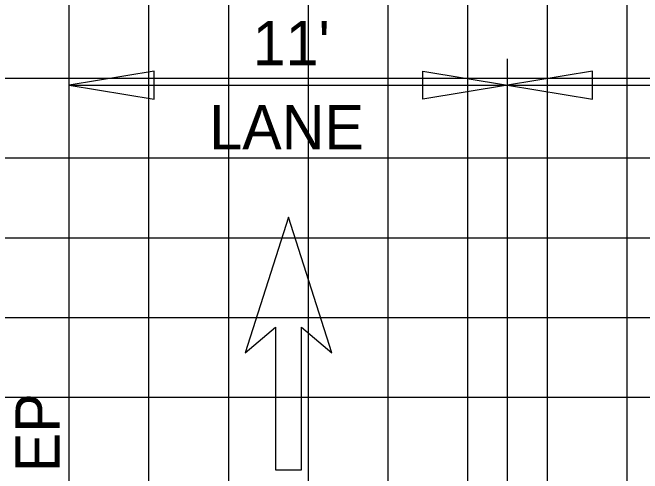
# Model space of a CAD drawing. Extents: x 2193008 to 2198143, y 1236112 to 1237864.
# Drawn here: x 2197473.28 to 2197489.09, y 1237181.2 to 1237192.75 of the extents above; entities that cross this region are included whole.
import ezdxf

# ---------------------------------------------------------------- set-up
doc = ezdxf.new("R2010")
doc.units = 0
for name, color, linetype in [('3', 7, 'Continuous'), ('GSDIMS', 7, 'Continuous'), ('Level 28', 7, 'Continuous'), ('Level 55', 7, 'Continuous'), ('M-ROADS', 7, 'Continuous')]:
    doc.layers.add(name, color=color, linetype=linetype)

msp = doc.modelspace()

# ---------------------------------------------------------------- linework, layer by layer
at = {"layer": '3'}
for p, q in [((2197474.707, 1237178.623), (2197474.707, 1237196.623)), ((2197485.707, 1237178.381), (2197485.707, 1237191.592))]:
    msp.add_line(p, q, dxfattribs=at)
at = {"layer": 'GSDIMS'}
for p, q in [((2197474.707, 1237190.93), (2197485.707, 1237190.93)), ((2197485.707, 1237190.93), (2197496.707, 1237190.93))]:
    msp.add_line(p, q, dxfattribs=at)
for points in [[(2197474.707, 1237190.93), (2197476.835, 1237190.583), (2197476.835, 1237191.277)], [(2197485.707, 1237190.93), (2197483.578, 1237190.583), (2197483.578, 1237191.277)], [(2197485.707, 1237190.93), (2197487.835, 1237190.583), (2197487.835, 1237191.277)]]:
    msp.add_lwpolyline(points, close=True, dxfattribs=at)
at = {"layer": 'Level 28'}
for p, q in [((2197480.207, 1237187.62), (2197479.117, 1237184.222)), ((2197481.296, 1237184.222), (2197480.207, 1237187.62)), ((2197479.117, 1237184.222), (2197479.88, 1237184.862)), ((2197479.88, 1237184.862), (2197479.88, 1237181.29)), ((2197480.533, 1237181.29), (2197480.533, 1237184.862)), ((2197480.533, 1237184.862), (2197481.296, 1237184.222)), ((2197479.88, 1237181.29), (2197480.533, 1237181.29))]:
    msp.add_line(p, q, dxfattribs=at)
at = {"layer": 'M-ROADS'}
for p, q in [((2197474.707, 1237163.106), (2197474.707, 1237223.106)), ((2197476.707, 1237163.106), (2197476.707, 1237223.106)), ((2197478.707, 1237163.106), (2197478.707, 1237223.106)), ((2197480.707, 1237163.106), (2197480.707, 1237223.106)), ((2197482.707, 1237163.106), (2197482.707, 1237223.106)), ((2197484.707, 1237163.106), (2197484.707, 1237223.106)), ((2197486.707, 1237163.106), (2197486.707, 1237223.106)), ((2197488.707, 1237163.106), (2197488.707, 1237223.106)), ((2197434.707, 1237191.106), (2197564.707, 1237191.106)), ((2197434.707, 1237189.106), (2197564.707, 1237189.106)), ((2197434.707, 1237187.106), (2197564.707, 1237187.106)), ((2197434.707, 1237185.106), (2197564.707, 1237185.106)), ((2197434.707, 1237183.106), (2197564.707, 1237183.106))]:
    msp.add_line(p, q, dxfattribs=at)

# ---------------------------------------------------------------- texts
at = {"layer": 'Level 55'}
for s, p in [("11'", (2197479.31, 1237191.43)), ('LANE', (2197478.221, 1237189.319))]:
    msp.add_text(s, height=1.1105, dxfattribs=at).set_placement(p)
msp.add_text('EP', height=1.1105, rotation=90, dxfattribs=at).set_placement((2197474.467, 1237181.227))

doc.saveas('drawing.dxf')
